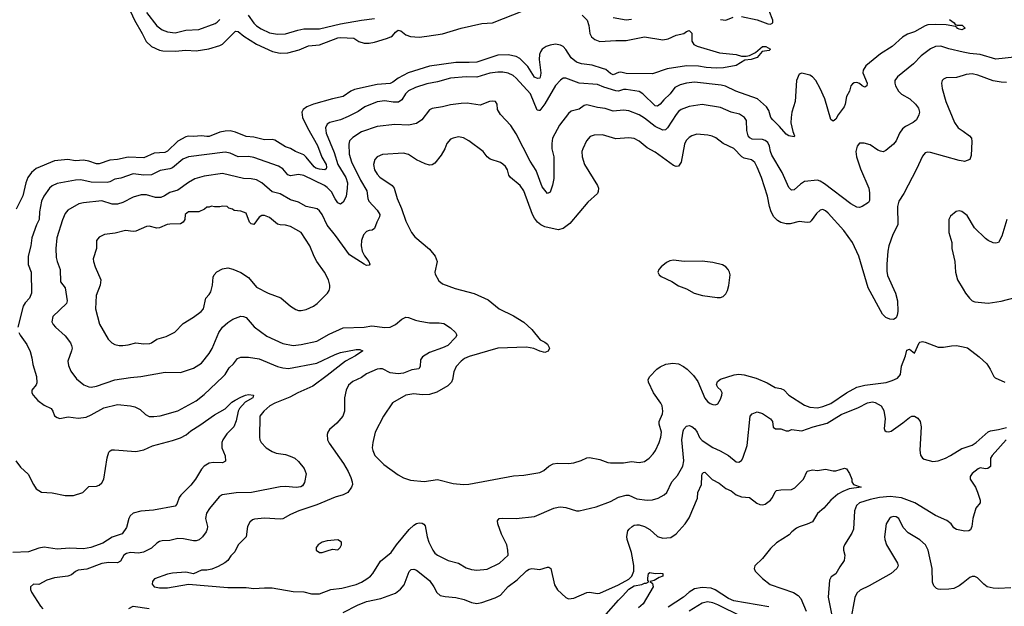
# Model space of a CAD drawing. Header units: inches. Extents: x 1305375 to 1407406, y 744550 to 841633.
# Tile 361 of 509: x 1352804 to 1360314, y 803421 to 807895. Entities that reach past the tile are written whole.
import ezdxf

# ---------------------------------------------------------------- set-up
doc = ezdxf.new("R2010")
doc.units = ezdxf.units.IN
doc.header["$MEASUREMENT"] = 0
doc.layers.add('B3850', color=7, linetype='Continuous')
doc.layers.add('B3860', color=7, linetype='Continuous')

msp = doc.modelspace()

# ---------------------------------------------------------------- linework, layer by layer
at = {"layer": 'B3850', "color": 5}
for points, elevation in [([(1357093, 807930), (1357131, 807890), (1357145.8, 807850), (1357153.2, 807790), (1357165, 807765), (1357190, 807743.6), (1357227.8, 807727.8), (1357350, 807736), (1357430, 807735.5), (1357570, 807763.7), (1357710, 807740.4), (1357750, 807748.5), (1357810, 807776.5), (1357869.8, 807790.2), (1357890, 807805.5), (1357910, 807813), (1357930, 807791), (1357931.5, 807731.5), (1357945.4, 807705.4), (1357972.4, 807692.4), (1358141.6, 807641.6), (1358270, 807629.1), (1358310, 807617.4), (1358344.7, 807615.3), (1358370, 807620.4), (1358415.4, 807644.6), (1358470, 807690.1), (1358494.9, 807690), (1358530.4, 807670), (1358521.4, 807658.6), (1358467.3, 807652.7), (1358430, 807606.3), (1358382, 807590), (1358334.4, 807585.6), (1358270, 807545.1), (1358173.1, 807526.9), (1358115.7, 807524.3), (1358039, 807530), (1357980.8, 807540.8), (1357890, 807542.4), (1357741.3, 807518.7), (1357630, 807482), (1357430, 807484.2), (1357390, 807494.4), (1357370, 807492.5), (1357330, 807474.8), (1357310, 807484.4), (1357273.8, 807513.8), (1357250, 807523.2), (1357170, 807548.5), (1357090, 807558), (1357050, 807571.9), (1357010, 807603.2), (1356970, 807667.9), (1356950.3, 807690.3), (1356930, 807700.8), (1356890, 807706.8), (1356850, 807700.5), (1356818.9, 807690), (1356790.2, 807670), (1356777.1, 807650), (1356769.2, 807629.2), (1356765.2, 807590), (1356778, 807490), (1356776.5, 807470), (1356770.1, 807449.9), (1356753.8, 807446.2), (1356730, 807457.2), (1356678.5, 807538.5), (1356618.6, 807598.6), (1356590, 807614.3), (1356530, 807626.4), (1356450, 807623.4), (1356290, 807571.2), (1356233, 807567), (1356130, 807568.1), (1355930, 807539.9), (1355766.7, 807490), (1355690.1, 807449.9), (1355650, 807417.5), (1355630, 807407), (1355530, 807400.5), (1355358.5, 807361.5), (1355328.8, 807350), (1355270, 807309), (1355190, 807292.2), (1355043.8, 807250), (1354994.9, 807230), (1354967.1, 807210), (1354955.2, 807190), (1354959.8, 807150), (1354998.4, 807070), (1355074.9, 806934.9), (1355107.1, 806847.1), (1355140.1, 806790), (1355145, 806770), (1355141.6, 806758.4), (1355130.1, 806749.9), (1355090, 806754.4), (1355063.6, 806763.6), (1355050, 806773), (1354990, 806846.8), (1354970, 806864.1), (1354908.4, 806888.4), (1354870, 806911.4), (1354830, 806925.4), (1354750, 806975), (1354730, 806979.8), (1354670, 806978.2), (1354590, 806998.2), (1354530, 807004.6), (1354450, 807036.5), (1354410, 807046.1), (1354370, 807044.7), (1354330, 807036.3), (1354250, 807004.7), (1354230, 807002.7), (1354190, 807009.1), (1354130, 807002.6), (1354090, 807005.8), (1354070, 807002.3), (1354010, 806968.9), (1353930, 806892.7), (1353910, 806881.6), (1353830, 806876.2), (1353750, 806841.2), (1353630, 806846.5), (1353550, 806827.7), (1353490, 806824), (1353410, 806796.3), (1353390, 806796.5), (1353330, 806816.5), (1353290, 806824.1), (1353230, 806819.1), (1353170, 806827.5), (1353070, 806817.4), (1352930, 806760.7), (1352894.2, 806730), (1352864.6, 806690), (1352849.5, 806650), (1352828.4, 806551.6), (1352775.8, 806450)], 1120), ([(1353632.3, 807990), (1353679.8, 807890), (1353738.3, 807790), (1353767.6, 807727.6), (1353810.1, 807690.1), (1353870, 807661.6), (1353896.1, 807656.1), (1353990, 807653.6), (1354070, 807662.1), (1354150, 807658.1), (1354247.3, 807672.7), (1354330, 807698.8), (1354350, 807709.2), (1354450, 807807.2), (1354470, 807805.2), (1354513.2, 807770), (1354610, 807706.8), (1354731.9, 807651.9), (1354790, 807638.6), (1354850, 807640.9), (1354934.7, 807665.3), (1355005.8, 807694.2), (1355090, 807701.9), (1355230, 807756.4), (1355250, 807759.8), (1355352.7, 807752.7), (1355390, 807727.9), (1355430, 807715.4), (1355470, 807716.8), (1355510, 807724.4), (1355600.9, 807750), (1355635.7, 807764.3), (1355648.2, 807771.8), (1355670, 807800.5), (1355690, 807815.8), (1355710, 807808.5), (1355750, 807778.6), (1355785.8, 807765.8), (1355850, 807761.7), (1355908.2, 807768.2), (1356030, 807787.8), (1356170.3, 807829.7), (1356330, 807866.9), (1356410, 807870.6), (1356650, 807964)], 1120), ([(1353770.9, 807950), (1353850, 807846.7), (1353890, 807816.9), (1353930, 807802.7), (1353990, 807795.5), (1354070, 807815), (1354170, 807820.7), (1354293.6, 807866.4), (1354310, 807875.3), (1354330, 807896.5)], 1140), ([(1354547.3, 807930), (1354589.2, 807869.2), (1354610, 807847.7), (1354644.4, 807824.4), (1354710, 807794.8), (1354770, 807783.7), (1354830, 807785.9), (1354924.4, 807815.6), (1354970, 807824.1), (1355090, 807824.3), (1355250, 807863.5), (1355410, 807892.1), (1355510, 807903.2)], 1140), ([(1358310, 807919.5), (1358430, 807893.4), (1358510, 807863.1), (1358530, 807860.5), (1358549, 807870), (1358549.5, 807890), (1358521.3, 807961.3)], 1140), ([(1360000, 807823.1), (1359990, 807818.4), (1359970, 807821.6), (1359953.2, 807830), (1359953.6, 807833.6), (1359942, 807842), (1359870, 807856.2), (1359790, 807859.1), (1359730, 807855.4), (1359710, 807848.8), (1359630, 807802.2), (1359576.9, 807783.1), (1359538.2, 807761.8), (1359459.3, 807690), (1359370, 807634.8), (1359256.8, 807543.2), (1359236.9, 807510), (1359234.7, 807490), (1359268.9, 807410), (1359265.5, 807390), (1359250, 807379.7), (1359230, 807389.6), (1359210, 807407.8), (1359190, 807414.7), (1359170, 807413.6), (1359155.2, 807404.8), (1359142.8, 807390), (1359134, 807350), (1359110.5, 807309.5), (1359101.1, 807250), (1359092.2, 807230), (1359046.7, 807170), (1359030, 807136), (1359010, 807120.7), (1358990, 807134), (1358944.2, 807290), (1358909.7, 807370), (1358876.4, 807430), (1358850, 807459.6), (1358830, 807471.5), (1358770, 807487.8), (1358750, 807479.6), (1358728.5, 807430), (1358718.9, 807270), (1358694.2, 807190), (1358687.3, 807150), (1358687.1, 807107.1), (1358701.7, 807041.7), (1358714.8, 807010), (1358710, 807002), (1358670, 807009.7), (1358650, 807020.5), (1358599.3, 807079.3), (1358547.3, 807130), (1358533.5, 807150), (1358517.4, 807202.6), (1358500.8, 807230), (1358431.1, 807290), (1358265.1, 807350), (1358186.5, 807386.5), (1358155.6, 807395.6), (1357950, 807418.7), (1357890, 807411.4), (1357841, 807399), (1357802, 807378), (1357765.2, 807330), (1357716.3, 807283.7), (1357690, 807250.8), (1357670, 807235.3), (1357650, 807239), (1357557.1, 807330), (1357528, 807348), (1357430, 807363.2), (1357410, 807362.2), (1357370, 807350.5), (1357350, 807351.5), (1357259.5, 807379.5), (1357210, 807400.2), (1357070, 807410.7), (1356970, 807448.5), (1356950, 807448.3), (1356930, 807434.7), (1356890, 807394), (1356810, 807254), (1356770, 807202.9), (1356762.5, 807202.5), (1356750, 807204), (1356699.8, 807330), (1356589.7, 807450), (1356568, 807470), (1356530, 807487.9), (1356490, 807495.4), (1356450, 807495.2), (1356390, 807485.8), (1356290, 807455.8), (1356210, 807459), (1356090, 807449.8), (1355990, 807421.2), (1355910, 807406.1), (1355821.7, 807378.3), (1355770, 807352.5), (1355745.6, 807330), (1355717.3, 807282.7), (1355693.5, 807266.5), (1355653.6, 807266.4), (1355590, 807275.2), (1355530, 807269), (1355437, 807230), (1355385.6, 807194.4), (1355310, 807156.5), (1355250, 807130.8), (1355170, 807110.8), (1355150, 807097.7), (1355136.9, 807070), (1355142.2, 807030), (1355203.1, 806883.1), (1355231.6, 806790), (1355290.7, 806690.7), (1355303, 806650), (1355302.4, 806610), (1355293.2, 806546.8), (1355270, 806503), (1355250, 806487.3), (1355230, 806498.7), (1355210, 806527.8), (1355182.5, 806582.5), (1355150, 806615.8), (1355129.7, 806630), (1354970, 806705.8), (1354930, 806714), (1354870, 806703.2), (1354850, 806710.8), (1354810, 806758), (1354776.9, 806776.9), (1354590, 806844.1), (1354550, 806850.6), (1354470, 806848), (1354410, 806876.8), (1354370, 806885.4), (1354090, 806849.8), (1354047.7, 806830), (1353970, 806765.2), (1353950, 806756.8), (1353876.2, 806743.8), (1353810, 806710.6), (1353750, 806709.9), (1353670, 806718.8), (1353574.1, 806685.9), (1353530, 806678.5), (1353490, 806657.4), (1353470, 806653), (1353350, 806654.8), (1353270, 806673.7), (1353230, 806671.4), (1353090, 806645), (1353051.6, 806628.4), (1353030, 806609.7), (1352986.9, 806550), (1352969.4, 806510.6), (1352954.5, 806430), (1352951.1, 806370), (1352930.8, 806329.2), (1352895.8, 806230), (1352889.3, 806170.7), (1352868.3, 806090), (1352868.5, 806028.5), (1352890.3, 805969.7), (1352894.6, 805810), (1352878.9, 805770), (1352845.8, 805734.3), (1352831, 805710), (1352790.4, 805550)], 1140), ([(1357330, 807911.2), (1357430, 807893.2), (1357470, 807897.8)], 1140), ([(1358150, 807896.3), (1358190, 807890.8), (1358245.8, 807914.2)], 1140), ([(1359895.2, 807895.2), (1359930.5, 807870.5), (1359938.8, 807858.8), (1359953.4, 807853.4), (1359992, 807852), (1360000, 807844.3)], 1140), ([(1360000, 807647.9), (1359890, 807672.1), (1359830, 807692), (1359790, 807689.8), (1359750, 807672), (1359680.8, 807619.2), (1359620.9, 807559.1), (1359500.4, 807459.6), (1359480.3, 807430), (1359478.3, 807410), (1359483.6, 807390), (1359506.3, 807350), (1359530, 807326.9), (1359593.4, 807290), (1359637.1, 807250), (1359659.2, 807219.2), (1359666.4, 807190), (1359663.1, 807170), (1359643.8, 807130), (1359618, 807110), (1359559.8, 807080.2), (1359538.3, 807061.7), (1359515.8, 807030), (1359488.7, 806970), (1359470, 806946.6), (1359410, 806896.3), (1359390, 806888.2), (1359370, 806891.1), (1359350, 806899.2), (1359290, 806939.8), (1359246, 806954), (1359210, 806954), (1359191, 806929), (1359182.3, 806890), (1359187.7, 806850), (1359217.2, 806757.2), (1359281.7, 806610), (1359286.7, 806573.3), (1359285.2, 806514.8), (1359278.4, 806501.6), (1359230, 806469.3), (1359210, 806462.7), (1359190, 806464.5), (1359142.9, 806490), (1358943.1, 806643.1), (1358910, 806663.5), (1358890, 806669.8), (1358790, 806659.8), (1358758.8, 806641.2), (1358710, 806598), (1358690, 806593.6), (1358670, 806614), (1358619.4, 806730), (1358540.8, 806860.8), (1358530.4, 806890), (1358524.1, 806930), (1358510, 806959.2), (1358490, 806974.4), (1358470, 806979.8), (1358390, 806984.1), (1358373.8, 806993.8), (1358361.4, 807010), (1358350.7, 807050), (1358346.5, 807126.5), (1358331.2, 807150), (1358293.6, 807173.6), (1358230, 807189.8), (1358150, 807224.8), (1358010, 807247.4), (1357910, 807232.8), (1357850, 807209.8), (1357830, 807195.3), (1357810, 807171.1), (1357746.2, 807070), (1357730, 807054.6), (1357710, 807051.4), (1357650, 807081.4), (1357570, 807143.7), (1357530, 807169), (1357450, 807200.7), (1357410, 807205.7), (1357330, 807198.3), (1357270, 807217.8), (1357210, 807225.6), (1357130, 807245.3), (1357110, 807240.4), (1357070, 807212.9), (1357010, 807196), (1356990, 807178.9), (1356920.2, 807090), (1356868.3, 806991.7), (1356861.7, 806950), (1356861.7, 806910), (1356878, 806850), (1356877.5, 806682.5), (1356867.5, 806632.5), (1356850, 806579), (1356830, 806569.6), (1356790, 806618.9), (1356744, 806744), (1356696.7, 806816.8), (1356590, 807023), (1356550, 807087.6), (1356471.1, 807171.1), (1356449.4, 807210), (1356446, 807250), (1356432.3, 807270), (1356410, 807272.8), (1356386, 807270), (1356317, 807243), (1356217.5, 807257.5), (1356170, 807256), (1356090, 807245.8), (1356029.7, 807229.7), (1355950, 807216.9), (1355930, 807208), (1355870, 807131.3), (1355830, 807102.6), (1355770.2, 807089.8), (1355664, 807096), (1355530, 807081.2), (1355410, 807038.9), (1355344.9, 806995.1), (1355319.6, 806970), (1355313.5, 806946.5), (1355317.2, 806870), (1355333.6, 806810), (1355402.6, 806670), (1355452.7, 806590), (1355459.2, 806530), (1355467.1, 806510), (1355530, 806443.1), (1355550.2, 806410), (1355548.9, 806390), (1355527.6, 806350), (1355510, 806302.7), (1355491, 806290), (1355470, 806288), (1355450, 806279.6), (1355426.9, 806253.1), (1355411.4, 806210), (1355409.2, 806169.2), (1355416, 806130), (1355434, 806094), (1355467.3, 806050), (1355474.8, 806030), (1355470, 806022), (1355450, 806020.9), (1355430, 806029.6), (1355320.3, 806100.3), (1355212.4, 806250), (1355148.9, 806328.9), (1355110, 806409.7), (1355090, 806437.4), (1355071.5, 806451.5), (1354990, 806469.8), (1354930, 806502.7), (1354870, 806519.8), (1354790, 806567.8), (1354730, 806583.1), (1354649.9, 806649.9), (1354610, 806673.8), (1354570, 806681.6), (1354510, 806682.9), (1354350, 806722.6), (1354210, 806702), (1354139.1, 806680.9), (1354090, 806653.5), (1354010, 806595.6), (1353950, 806576.4), (1353909.4, 806550.6), (1353880.2, 806539.8), (1353839.1, 806539.1), (1353770, 806557.8), (1353730, 806558.4), (1353670, 806540.7), (1353590, 806500.3), (1353550, 806488.2), (1353508.7, 806488.7), (1353430, 806512.2), (1353290, 806498.7), (1353254.8, 806490), (1353170, 806441.3), (1353150, 806416.2), (1353130, 806369.4), (1353085.6, 806230), (1353079.3, 806150), (1353081.8, 806081.8), (1353089.2, 806050), (1353112.3, 805990), (1353115.5, 805895.5), (1353151.6, 805850), (1353166.7, 805750), (1353159.6, 805730), (1353057.6, 805630), (1353048.7, 805590), (1353058, 805570), (1353076.5, 805550), (1353150, 805483.1), (1353190.1, 805430.1), (1353198.5, 805410), (1353202.7, 805390), (1353199.6, 805370), (1353172, 805290), (1353177, 805257), (1353193.4, 805213.4), (1353236.5, 805156.5), (1353293.4, 805110), (1353330, 805094.6), (1353350, 805091.5), (1353390, 805099.3), (1353530, 805147.8), (1353650, 805166.8), (1353726.6, 805173.4), (1353912.7, 805207.3), (1354030, 805204.7), (1354130, 805236.9), (1354190, 805274.6), (1354250, 805348.7), (1354271.8, 805388.2), (1354323.7, 805510), (1354349.5, 805550.5), (1354390, 805585.4), (1354428.9, 805611.1), (1354490, 805632.7), (1354511.6, 805631.6), (1354530, 805623.1), (1354591.8, 805551.8), (1354690, 805480.7), (1354810, 805426), (1354889.8, 805410.2), (1354950, 805416.5), (1355070, 805443.6), (1355164.5, 805495.5), (1355270, 805544.9), (1355430, 805550.3), (1355490, 805559.6), (1355590, 805546.7), (1355630, 805550.2), (1355670, 805569.1), (1355718.7, 805610), (1355750, 805625.2), (1355770, 805624.4), (1355822.2, 805602.2), (1355854.6, 805594.6), (1355930, 805583.6), (1356003.1, 805583.1), (1356038, 805578), (1356090, 805544.9), (1356128.2, 805510), (1356137.6, 805490), (1356128.8, 805470), (1356070, 805409.8), (1356030, 805390.9), (1355930, 805357.2), (1355877.2, 805322.8), (1355859.9, 805300.1), (1355858.7, 805250), (1355847, 805233), (1355794.5, 805225.5), (1355730, 805199.8), (1355690, 805192.8), (1355630, 805200.3), (1355570, 805230.8), (1355550, 805232.9), (1355530, 805228.7), (1355450, 805194.5), (1355410, 805167.1), (1355343.7, 805136.3), (1355311.5, 805108.5), (1355293.7, 805070), (1355280.3, 805010), (1355280.4, 804910), (1355268.2, 804870), (1355223, 804817), (1355167.7, 804770), (1355153.4, 804750), (1355148.2, 804730), (1355152.4, 804690), (1355164.2, 804664.2), (1355273.4, 804510), (1355308.8, 804450), (1355330, 804402.8), (1355340.3, 804370), (1355341.1, 804350), (1355335.3, 804330), (1355306.7, 804290), (1355270.2, 804269.8), (1355210, 804253.5), (1355070, 804195.6), (1354934, 804150), (1354870, 804122), (1354810, 804088.3), (1354790, 804085.4), (1354670, 804094.3), (1354593.4, 804086.6), (1354579.2, 804080.8), (1354558.5, 804061.5), (1354540.4, 804030), (1354530.2, 803949.8), (1354470.4, 803890), (1354443.6, 803836.4), (1354414.4, 803805.6), (1354390.4, 803770), (1354367.3, 803752.7), (1354316.4, 803723.6), (1354270, 803704), (1354230, 803696.3), (1354190, 803696.3), (1354130, 803669.6), (1354070, 803682), (1353970, 803674.5), (1353930, 803667), (1353832, 803630), (1353821.4, 803618.6), (1353816, 803610), (1353814.8, 803590), (1353830.5, 803570.5), (1353845.7, 803565.7), (1353870, 803561.3), (1353930, 803560.9), (1354090, 803589.2), (1354390, 803563.8), (1354530, 803565.2), (1354590, 803556.5), (1354670, 803562.8), (1354730, 803561.3), (1354890, 803532.7), (1354970, 803530.9), (1355030, 803516.5), (1355090, 803515.2), (1355176, 803550), (1355261.4, 803558.6), (1355370, 803586.2), (1355410, 803604), (1355452, 803630), (1355479.5, 803650), (1355497, 803670), (1355555.8, 803764.2), (1355638, 803830), (1355678, 803890), (1355774.6, 804005.5), (1355810, 804038.9), (1355830, 804051.5), (1355850, 804056.5), (1355874.4, 804054.4), (1355887.1, 804047.1), (1355895.4, 804035.4), (1355911.1, 803950), (1355924.1, 803910), (1355953.8, 803850), (1355970, 803827.4), (1355990, 803810.3), (1356071, 803771), (1356150, 803750.2), (1356210, 803714.3), (1356250, 803701.5), (1356290, 803695.8), (1356370, 803704.7), (1356463.6, 803750), (1356529.6, 803810), (1356527.3, 803850), (1356518.7, 803890), (1356478.2, 803970), (1356451.5, 804050), (1356448.2, 804071.8), (1356461.2, 804090), (1356490, 804094), (1356590, 804091.3), (1356730, 804106.3), (1356879, 804170), (1356910, 804177.6), (1356930, 804179.5), (1356970, 804174), (1357050, 804148.2), (1357070, 804148.2), (1357200.6, 804179.4), (1357310, 804221.3), (1357370, 804254.3), (1357430, 804269.1), (1357450, 804268), (1357510, 804240.2), (1357589.7, 804230.3), (1357630, 804233.7), (1357674.6, 804245.4), (1357719.3, 804270), (1357739.5, 804290), (1357779.2, 804370), (1357821.1, 804418.9), (1357863.1, 804490), (1357869.8, 804530), (1357854.8, 804690), (1357863.8, 804756.2), (1357870, 804772.4), (1357890, 804795.8), (1357910, 804799.7), (1357930, 804791.1), (1357953.3, 804773.3), (1357971, 804750), (1357990, 804708.9), (1358010, 804684.7), (1358090, 804632.3), (1358146.9, 804606.9), (1358210.2, 804570.2), (1358270, 804523), (1358290, 804520.5), (1358310, 804533.4), (1358320.5, 804550), (1358353.1, 804646.9), (1358375.1, 804870), (1358390, 804888.2), (1358430, 804904.4), (1358470, 804892.2), (1358530.6, 804850), (1358546.4, 804830), (1358550, 804788), (1358570, 804773.4), (1358610, 804774.2), (1358650, 804758), (1358670, 804758.4), (1358690, 804770.4), (1358770, 804760.2), (1358856.2, 804790), (1358962.3, 804817.7), (1359070, 804883.5), (1359202.1, 804937.9), (1359270, 804972.1), (1359310, 804979.7), (1359330, 804974.9), (1359374, 804950), (1359394.6, 804914.6), (1359405.3, 804850), (1359397.7, 804777.7), (1359402.8, 804762.8), (1359413.5, 804753.5), (1359430, 804750.3), (1359450, 804757.4), (1359541, 804819), (1359590, 804861.3), (1359610, 804872.2), (1359630.4, 804870.4), (1359654.7, 804854.7), (1359672.4, 804830), (1359681.1, 804790), (1359669.3, 804610.7), (1359674.7, 804574.7), (1359690, 804550.4), (1359703, 804543), (1359770, 804524.9), (1359810, 804530.2), (1359865.1, 804550), (1359904.7, 804570), (1359990, 804624.6), (1360000, 804627.8)], 1160), ([(1360000, 807469.1), (1359950, 807454.6), (1359870, 807451.1), (1359850, 807442), (1359839.3, 807430), (1359834, 807410), (1359840.9, 807370), (1359869.3, 807270), (1359935, 807110), (1359961.7, 807070), (1360000, 807043.5)], 1180), ([(1360000, 806815.6), (1359970, 806820.4), (1359750, 806881), (1359730, 806883.5), (1359710, 806878.4), (1359690, 806855.1), (1359645.5, 806754.5), (1359547.6, 806570), (1359510.2, 806510), (1359500.2, 806470), (1359501.3, 806330), (1359464, 806256), (1359433.5, 806170), (1359425.1, 806130), (1359417, 806030), (1359417.4, 805977.4), (1359423.2, 805943.2), (1359485.5, 805810), (1359498.4, 805750), (1359501.3, 805670), (1359498, 805642), (1359490, 805621.2), (1359470, 805607.6), (1359442, 805610), (1359410, 805623.6), (1359384.7, 805650), (1359275.3, 805850), (1359205, 806090), (1359155.8, 806195.8), (1359090, 806286.6), (1358970, 806419.1), (1358950, 806437.7), (1358930, 806446.6), (1358910, 806441.1), (1358882.8, 806417.2), (1358840, 806360), (1358830, 806350.8), (1358810, 806347.2), (1358750, 806355.1), (1358681.3, 806338.7), (1358650, 806338.3), (1358610, 806349), (1358583.2, 806363.2), (1358557.1, 806390), (1358536.5, 806430), (1358522.9, 806470), (1358508.2, 806548.2), (1358462.9, 806690), (1358429.8, 806770), (1358410, 806805.1), (1358384.9, 806824.9), (1358330, 806839.8), (1358311.5, 806850), (1358250, 806911.1), (1358170, 806951.2), (1358112.9, 806992.9), (1358085.2, 807005.2), (1358052.9, 807012.9), (1357970, 807021), (1357930.7, 807010), (1357910, 806995.1), (1357887.5, 806972.5), (1357873.7, 806946.3), (1357850, 806809.2), (1357830, 806778), (1357810, 806774), (1357790, 806783.5), (1357650, 806884.2), (1357590, 806917.2), (1357530, 806968.4), (1357490, 806988.4), (1357450, 806993.7), (1357350, 806986.8), (1357250, 807016.4), (1357186.1, 807013.9), (1357155.8, 807004.2), (1357127, 806970), (1357098, 806910), (1357091.7, 806890), (1357092.9, 806850), (1357112, 806790), (1357210.3, 806630), (1357217.6, 806610), (1357215.8, 806584.2), (1357210.2, 806569.8), (1357136.7, 806503.3), (1356999.2, 806340.8), (1356950, 806302.4), (1356910, 806292.8), (1356810, 806314.8), (1356779.1, 806330), (1356754.6, 806350), (1356730, 806380.9), (1356715.5, 806410), (1356649.8, 806590), (1356620.5, 806630), (1356546.9, 806690), (1356535.1, 806710), (1356524.7, 806750), (1356510, 806775.1), (1356490, 806794), (1356470, 806805.1), (1356391.3, 806831.3), (1356370, 806849.3), (1356339.3, 806890), (1356230, 806972), (1356190, 806994.5), (1356150, 807002), (1356110, 806992.3), (1356090, 806982.7), (1356062.4, 806950), (1356047, 806910), (1356017.8, 806862.2), (1355970, 806801.6), (1355950, 806787.8), (1355930, 806785.1), (1355895.4, 806795.4), (1355830, 806826), (1355770, 806866), (1355730, 806876.3), (1355570, 806867.8), (1355530.7, 806850), (1355512.7, 806827.3), (1355502.8, 806790), (1355510.2, 806750), (1355530, 806716.5), (1355550, 806694), (1355644.9, 806630), (1355660.3, 806610), (1355682.3, 806530), (1355715.5, 806455.5), (1355750, 806359.1), (1355792.2, 806272.2), (1355818.9, 806238.9), (1355930, 806145.5), (1355972.2, 806090), (1355988.4, 806050), (1355970.4, 805970), (1355972.7, 805952.7), (1356002, 805902), (1356030, 805880.5), (1356124.8, 805844.8), (1356270, 805805.3), (1356378, 805758), (1356462, 805690), (1356570, 805635.5), (1356650, 805587), (1356710, 805532.2), (1356773.8, 805453.8), (1356810, 805435.8), (1356830, 805419.3), (1356844.2, 805390), (1356833.8, 805366.2), (1356810, 805357.7), (1356770, 805366.2), (1356726.7, 805386.7), (1356670, 805397.4), (1356452, 805390), (1356233.4, 805326.6), (1356196.4, 805310), (1356170, 805290.9), (1356133.4, 805250), (1356116.1, 805210), (1356104.9, 805150), (1356096.9, 805130), (1356070, 805102.4), (1355985.4, 805054.5), (1355930, 805036.5), (1355873, 805033), (1355810, 805042.3), (1355750, 805031.1), (1355647.9, 804972.1), (1355579.5, 804870), (1355514.9, 804750), (1355496.5, 804670), (1355493.4, 804630), (1355496.5, 804610), (1355511.8, 804570), (1355581.2, 804501.2), (1355690, 804424.6), (1355730, 804401.7), (1355783.4, 804383.4), (1355890, 804374), (1355990, 804388.4), (1356110, 804358.7), (1356189.7, 804350.3), (1356230, 804351.8), (1356570, 804414.9), (1356650, 804421.6), (1356770, 804442.4), (1356802.3, 804457.8), (1356840.7, 804490), (1356872.1, 804507.9), (1356906.3, 804513.7), (1356989.8, 804510.2), (1357030, 804514), (1357087.2, 804532.8), (1357130, 804552.7), (1357150, 804556.5), (1357230, 804540.4), (1357290, 804517.4), (1357310, 804514.3), (1357410, 804514.4), (1357470, 804524.6), (1357530, 804517.4), (1357570, 804524.9), (1357605.1, 804550), (1357635.7, 804584.3), (1357654.3, 804610), (1357682.7, 804670), (1357695.3, 804710), (1357698.7, 804750), (1357682.7, 804810), (1357681.5, 804830), (1357707.1, 804890), (1357709.8, 804910), (1357703.9, 804950), (1357694.2, 804970), (1357637.6, 805050), (1357599.2, 805130), (1357598, 805150), (1357610, 805173.7), (1357663.6, 805230), (1357690, 805248.5), (1357733.1, 805266.9), (1357785.7, 805274.3), (1357830, 805268.9), (1357868.2, 805250), (1357894.9, 805230), (1357942.2, 805182.2), (1357975.3, 805135.3), (1358030, 805008), (1358050, 804983.8), (1358070, 804968.2), (1358090, 804960.5), (1358110, 804956.3), (1358130, 804966), (1358150, 805001), (1358159.7, 805030), (1358163, 805050), (1358153, 805070), (1358129.1, 805089.1), (1358119.8, 805110), (1358125.3, 805134.7), (1358150, 805153.2), (1358254.7, 805185.3), (1358290, 805191), (1358330, 805185.8), (1358421.8, 805161.8), (1358504.9, 805124.9), (1358565.5, 805090), (1358610, 805082.8), (1358631.5, 805071.5), (1358670, 805031.4), (1358790, 804955.3), (1358830, 804940.7), (1358890, 804935.6), (1358930, 804943.5), (1358990, 804967.2), (1359110, 805050.2), (1359190, 805091.5), (1359250, 805107.5), (1359411.9, 805128.1), (1359458.1, 805141.9), (1359498.3, 805161.7), (1359523, 805190), (1359530, 805252), (1359561.2, 805330), (1359570, 805374), (1359590, 805382), (1359630, 805352), (1359663.7, 805430), (1359670, 805435.5), (1359690, 805439.5), (1359710, 805436), (1359810, 805396.5), (1359850, 805396.1), (1359912.6, 805407.4), (1359950, 805409.2), (1360000, 805399.7)], 1180), ([(1360000, 806423.2), (1359990, 806430.8), (1359970, 806437.6), (1359947.6, 806432.4), (1359904.1, 806395.9), (1359891.5, 806370), (1359891.6, 806271.6), (1359914.5, 806194.5), (1359914, 806150), (1359935.8, 806050), (1359940.9, 805970), (1359957.4, 805910), (1360000, 805839.7)], 1220), ([(1352797.6, 805510), (1352806.4, 805490), (1352857.9, 805417.9), (1352883.6, 805363.6), (1352897, 805317), (1352904.5, 805264.5), (1352932.4, 805172.4), (1352935, 805125), (1352928.8, 805110), (1352894.9, 805070), (1352895.8, 805050), (1352906.7, 805030), (1352942.4, 804990), (1352990, 804956), (1353042.4, 804930), (1353055.8, 804910), (1353070, 804874.8), (1353090, 804860.5), (1353110, 804854), (1353173.8, 804866.2), (1353250, 804856.4), (1353310, 804864.4), (1353350, 804880.2), (1353445.3, 804934.7), (1353550, 804960.2), (1353650, 804949), (1353681.3, 804941.3), (1353721.7, 804921.7), (1353762.9, 804882.9), (1353790, 804868.5), (1353827.2, 804867.2), (1353874.2, 804874.2), (1354010, 804912.7), (1354150, 804988.2), (1354210, 805035.9), (1354354.2, 805170), (1354372, 805190), (1354400.7, 805239.3), (1354433.6, 805270), (1354465.1, 805310), (1354490, 805321.1), (1354550, 805322), (1354630, 805308.4), (1354770.5, 805250), (1354810, 805239), (1354855.2, 805235.2), (1355070, 805276.3), (1355210, 805342.5), (1355250, 805356.3), (1355370, 805379.7), (1355399.4, 805379.4), (1355420.7, 805370), (1355364.2, 805330), (1355288.3, 805291.7), (1355150, 805181), (1355039.1, 805100.9), (1354926.4, 805050), (1354863.9, 805016.1), (1354750, 804971.4), (1354712.2, 804950), (1354664.6, 804910), (1354634.6, 804870), (1354632.2, 804710), (1354634.4, 804690), (1354646, 804670), (1354683.8, 804630), (1354730, 804601.7), (1354761, 804590), (1354830, 804577.8), (1354866.4, 804566.4), (1354902.4, 804550), (1354930, 804525.3), (1354972.8, 804472.8), (1354988.9, 804430), (1354975.9, 804364.1), (1354960.5, 804339.5), (1354949, 804331), (1354913.1, 804326.9), (1354830, 804334), (1354790, 804331.7), (1354571.4, 804288.6), (1354454.2, 804285.8), (1354347.9, 804272.1), (1354324.1, 804255.9), (1354252.3, 804167.7), (1354228.5, 804130), (1354221.1, 804090), (1354235.3, 804030), (1354234, 804010), (1354226, 803990), (1354198.7, 803950), (1354172.8, 803927.2), (1354150, 803920.2), (1354130, 803920.6), (1354054.3, 803934.3), (1354010, 803937.2), (1353950, 803922.6), (1353890, 803920.4), (1353870, 803915.4), (1353850, 803902.4), (1353810, 803863.5), (1353746.8, 803833.2), (1353710, 803827), (1353650, 803831.3), (1353617.4, 803822.6), (1353598.9, 803810), (1353573.6, 803766.4), (1353550, 803752.1), (1353484, 803756), (1353430, 803747.7), (1353315, 803705), (1353250, 803695.8), (1353230, 803686.3), (1353198.6, 803661.4), (1353170, 803650.8), (1353070, 803638.5), (1353010, 803619), (1352950, 803587.3), (1352910, 803589.4), (1352886, 803570), (1352885.3, 803550), (1352893.7, 803530), (1352961.3, 803421.3), (1352980.6, 803400.6)], 1140), ([(1352774.7, 804530), (1352810, 804481.1), (1352868.3, 804428.3), (1352907.8, 804350), (1352930, 804318), (1352970, 804291.3), (1353050, 804286.4), (1353150, 804265.3), (1353213.9, 804266.1), (1353284.5, 804290), (1353330, 804335.8), (1353390, 804336.5), (1353410, 804344.9), (1353430, 804363.6), (1353446.3, 804390), (1353470, 804552), (1353484.5, 804595.5), (1353492.9, 804607.1), (1353506.6, 804613.4), (1353526.3, 804613.7), (1353690, 804601.3), (1353750, 804614.3), (1353815.7, 804644.3), (1353970, 804684.3), (1354030, 804706.2), (1354072.3, 804727.7), (1354110, 804759.8), (1354178.2, 804801.8), (1354290, 804882.2), (1354370, 804926.4), (1354422.8, 804977.2), (1354446.4, 804993.6), (1354490, 805016.8), (1354526, 805030), (1354550, 805035), (1354586, 805030), (1354582.4, 805010), (1354522.5, 804977.5), (1354479.8, 804930), (1354470.8, 804910), (1354454.3, 804834.3), (1354437.5, 804790), (1354383.9, 804736.1), (1354352.2, 804690), (1354346.4, 804670), (1354346.2, 804630), (1354370.3, 804569.7), (1354373.3, 804526.7), (1354350, 804516.3), (1354282.8, 804517.2), (1354250, 804513.1), (1354210, 804488.7), (1354190, 804467.3), (1354144.1, 804390), (1354110, 804345.7), (1354032.6, 804267.4), (1354020.9, 804250), (1354001.2, 804198.8), (1353990, 804185.6), (1353824.8, 804155.2), (1353727.2, 804147.2), (1353670, 804130.4), (1353646.6, 804110), (1353635.5, 804090), (1353617.4, 804022.6), (1353585.3, 803974.7), (1353510, 803947.7), (1353437.2, 803902.8), (1353346.8, 803870), (1353290, 803859.1), (1353183.5, 803863.5), (1353090, 803857.1), (1352990, 803872.1), (1352950, 803863.9), (1352870, 803836.8), (1352750, 803830.8)], 1120), ([(1355270, 803373), (1355381.3, 803430), (1355450, 803458.4), (1355559.3, 803480.7), (1355670, 803520.2), (1355709.1, 803550.9), (1355735.3, 803584.7), (1355773.4, 803686.6), (1355790, 803701.3), (1355810, 803704.9), (1355830, 803695.8), (1355930, 803618), (1355963.6, 803570), (1355985.5, 803525.5), (1356010, 803503.1), (1356050, 803495.3), (1356131.2, 803488.8), (1356192.8, 803472.8), (1356250, 803448.9), (1356290, 803442.3), (1356329, 803450), (1356430, 803484.9), (1356470, 803505.5), (1356530, 803572.9), (1356597.1, 803622.9), (1356669, 803691), (1356690, 803703.8), (1356710, 803708.5), (1356770, 803701.3), (1356830, 803720.3), (1356838.9, 803718.9), (1356854.9, 803710), (1356883.4, 803583.4), (1356905.5, 803545.5), (1356970, 803487.3), (1356990, 803479.1), (1357030, 803482.4), (1357130, 803527.2), (1357150, 803528.8), (1357210, 803518), (1357230, 803520.9), (1357370, 803585.5), (1357450, 803628.4), (1357472.2, 803650), (1357487, 803690), (1357488.7, 803731.3), (1357470.6, 803830.6), (1357438.4, 803930), (1357434.5, 803954.5), (1357443.5, 803996.5), (1357452, 804010), (1357475.1, 804030), (1357490, 804038.7), (1357510, 804042.6), (1357530, 804041.7), (1357570, 804030.3), (1357610, 804007), (1357670, 803953.1), (1357710, 803940.2), (1357770, 803946.3), (1357810, 803973.4), (1357880.4, 804050), (1357910, 804095.5), (1357974.6, 804245.4), (1357977.3, 804290), (1358005.2, 804350), (1358006.9, 804413.1), (1358010, 804431.3), (1358019.3, 804440.7), (1358030, 804443.8), (1358086.9, 804386.9), (1358138.9, 804358.9), (1358190, 804319.5), (1358230, 804301.1), (1358270, 804270.3), (1358310, 804256.9), (1358371.3, 804250), (1358427.3, 804207.3), (1358450, 804197), (1358470, 804194.9), (1358490, 804199.6), (1358530, 804230.3), (1358547.1, 804250), (1358566.2, 804293.8), (1358576.9, 804303.1), (1358610, 804310.3), (1358690, 804311.8), (1358716.6, 804323.4), (1358782.4, 804390), (1358809.5, 804450.5), (1358850, 804462), (1358890, 804455.5), (1358950, 804467.7), (1359010, 804453.4), (1359030, 804453), (1359095.2, 804475.2), (1359110.4, 804470.4), (1359134.2, 804434.2), (1359151, 804390), (1359151, 804370), (1359164.7, 804350), (1359222, 804330), (1359130, 804316.4), (1359082.7, 804297.3), (1359044.9, 804275.1), (1358991.8, 804230), (1358937.1, 804170), (1358890, 804129.6), (1358850, 804064.5), (1358810, 804046.6), (1358750, 804028.2), (1358730, 804016.9), (1358694.4, 803990), (1358673.3, 803966.7), (1358575.7, 803904.3), (1358530, 803862.7), (1358470, 803784.4), (1358410, 803728.7), (1358406.5, 803710), (1358414.3, 803690), (1358470, 803632.6), (1358528.2, 803588.2), (1358707, 803527), (1358743, 803503), (1358761, 803481), (1358804, 803384)], 1140), ([(1360000, 803995.5), (1359950, 804006.6), (1359930, 804019.3), (1359907.6, 804050), (1359875.9, 804075.9), (1359790, 804112.2), (1359632.3, 804210), (1359530, 804248.8), (1359442.3, 804257.7), (1359362, 804250), (1359290, 804235.7), (1359210, 804210.7), (1359186.5, 804190), (1359171.5, 804150), (1359164.4, 804010), (1359150, 803978.4), (1359094.4, 803890), (1359088.2, 803870), (1359088.2, 803850), (1359098, 803810), (1359093, 803770), (1359058.7, 803721.3), (1359030.3, 803669.7), (1358993.5, 803646.5), (1358980.7, 803619.3), (1358970.2, 803490), (1358999.5, 803350)], 1160), ([(1360000, 803600.5), (1359970, 803576.4), (1359930, 803557.8), (1359890, 803550.8), (1359830, 803549.7), (1359810, 803551.5), (1359797.7, 803557.7), (1359777.3, 803577.3), (1359765.2, 803605.2), (1359763.5, 803710), (1359732.8, 803850), (1359713.3, 803890), (1359668.7, 803928.7), (1359580.3, 803980.3), (1359542.8, 804022.8), (1359510.8, 804090.8), (1359490, 804103.6), (1359470, 804105.6), (1359450, 804099.6), (1359438, 804090), (1359412.4, 804050), (1359401.3, 803950), (1359403.1, 803930), (1359416.4, 803890), (1359499.3, 803750), (1359503.8, 803730), (1359495.5, 803710), (1359450.5, 803670), (1359283, 803577), (1359215.5, 803544.5), (1359190, 803520.5), (1359173.2, 803486.8), (1359140.9, 803310)], 1180), ([(1357278.3, 803361.7), (1357370, 803468.4), (1357402.5, 803497.5), (1357450, 803551), (1357490, 803576.5), (1357550, 803586.8), (1357570, 803597.1), (1357583.1, 803596.9), (1357606, 803610), (1357595.3, 803615.3), (1357594.8, 803634.8), (1357601.3, 803670), (1357610, 803678.7), (1357650, 803671.3), (1357694, 803674), (1357710.4, 803670.4), (1357710.3, 803649.7), (1357680.4, 803639.6), (1357643, 803617), (1357614, 803610), (1357630, 803594), (1357636, 803570), (1357559.8, 803440.2), (1357524.7, 803410)], 1120), ([(1358517.6, 803417.6), (1358250, 803463.1), (1358210, 803481), (1358107.7, 803547.7), (1358078.5, 803558.5), (1358010, 803564.3), (1357950, 803553.4), (1357910.2, 803530), (1357866.5, 803490), (1357750, 803414.4)], 1140), ([(1353636.6, 803403.4), (1353670, 803421.3), (1353790, 803403.2)], 1140), ([(1358310, 803343), (1358130, 803431.3), (1358090, 803447), (1358050, 803454.5), (1358010, 803444.7), (1357910, 803383.4)], 1160)]:
    msp.add_lwpolyline(points, dxfattribs=dict(at, elevation=elevation))
for points, elevation in [([(1354350, 806473.2), (1354330, 806468.7), (1354288.7, 806468.7), (1354267.9, 806472.1), (1354250, 806466), (1354230, 806466), (1354214, 806450), (1354170, 806428.7), (1354090, 806429.3), (1354067, 806410), (1354062.4, 806370), (1354050.4, 806350), (1354030, 806336.9), (1353950, 806336.4), (1353928.2, 806331.8), (1353870, 806306.3), (1353850, 806304.2), (1353790, 806319.6), (1353770, 806316.9), (1353690, 806282), (1353670, 806279.8), (1353610, 806286.6), (1353532.5, 806267.5), (1353450, 806256.9), (1353410, 806236.2), (1353390.5, 806210), (1353390.4, 806150), (1353364.9, 806070), (1353366.7, 806050), (1353380.3, 806010), (1353421.5, 805910), (1353418.5, 805870), (1353387.1, 805790), (1353382.7, 805690), (1353413.2, 805573.2), (1353478.5, 805458.6), (1353507.3, 805430), (1353530, 805418.4), (1353562, 805410), (1353590, 805408.8), (1353630, 805414.6), (1353690, 805431.3), (1353750, 805422.3), (1353795.2, 805424.8), (1353810, 805430.4), (1353850, 805458.7), (1353920.7, 805479.3), (1353987.7, 805512.3), (1354050, 805577.6), (1354130, 805625.3), (1354187.6, 805670), (1354204.7, 805690), (1354224.2, 805770), (1354250, 805798.4), (1354261.6, 805818.4), (1354274, 805870), (1354279.1, 805930), (1354286.6, 805950), (1354308.6, 805971.4), (1354350, 805995.8), (1354390, 806001.1), (1354430, 805991.7), (1354490, 805966.9), (1354550, 805927.4), (1354610, 805855.8), (1354699.1, 805810), (1354794.4, 805774.4), (1354870, 805710.4), (1354910, 805683.8), (1354930, 805677.6), (1354950, 805675.8), (1354990, 805684.2), (1355043.7, 805710), (1355071.8, 805730), (1355152.3, 805810), (1355164.5, 805830), (1355169.5, 805850), (1355169.6, 805870), (1355159.7, 805910), (1355129.7, 805970), (1355070, 806051.8), (1355049.1, 806089.1), (1355016, 806170), (1354951.5, 806271.5), (1354870, 806318.2), (1354830, 806328.8), (1354790, 806329.8), (1354770, 806335.6), (1354710, 806387.1), (1354670, 806402.4), (1354650, 806401.1), (1354631.2, 806388.8), (1354590, 806332.7), (1354570, 806337.2), (1354557.2, 806350), (1354530, 806418), (1354490, 806435.3), (1354440.4, 806440.4), (1354426, 806450), (1354398, 806458), (1354386, 806470)], 1180), ([(1357790, 806060.9), (1357764.1, 806055.9), (1357738, 806042), (1357696, 806010), (1357678.8, 805990), (1357671, 805970), (1357681, 805950), (1357695.9, 805935.9), (1357777.7, 805897.7), (1357830, 805864.4), (1357890, 805841.3), (1357948.2, 805808.2), (1358011.5, 805791.5), (1358123.3, 805776.7), (1358150, 805775.3), (1358170, 805783.1), (1358190, 805803), (1358203.5, 805830), (1358212.5, 805867.5), (1358222, 805950), (1358218, 805970), (1358206.6, 805990), (1358190, 806009.3), (1358163.9, 806023.9), (1358090, 806043.6), (1358010, 806053.6), (1357871.5, 806051.5)], 1220), ([(1355229.1, 803929.1), (1355150, 803919.3), (1355110, 803909.2), (1355081, 803890), (1355066, 803870), (1355066, 803850), (1355090, 803831.3), (1355110, 803831), (1355150, 803842.8), (1355190, 803856), (1355230, 803851), (1355249, 803870), (1355259, 803890), (1355258, 803910)], 1180)]:
    msp.add_lwpolyline(points, close=True, dxfattribs=dict(at, elevation=elevation))
at = {"layer": 'B3860', "color": 5}
for points, elevation in [([(1360000, 807844.3), (1360014.8, 807830), (1360000, 807823.1)], 1140), ([(1360510, 807622.5), (1360250, 807592.9), (1360130.4, 807630.4), (1360050, 807636.9), (1360000, 807647.9)], 1160), ([(1360330, 807416.2), (1360290, 807417.3), (1360230, 807427.7), (1360111.8, 807471.8), (1360070, 807480.7), (1360024, 807476), (1360000, 807469.1)], 1180), ([(1360000, 807043.5), (1360048.4, 807010), (1360063.1, 806990), (1360067, 806967), (1360062.3, 806857.7), (1360050, 806829.6), (1360010, 806814), (1360000, 806815.6)], 1180), ([(1360333.4, 806370), (1360295.6, 806244.4), (1360270, 806196), (1360250, 806191.5), (1360230, 806193.7), (1360190, 806209.8), (1360170, 806225.1), (1360087.8, 806307.8), (1360030, 806400.4), (1360000, 806423.2)], 1220), ([(1360000, 805839.7), (1360018, 805810), (1360048.9, 805770), (1360070, 805751.6), (1360090, 805743.6), (1360190, 805732.1), (1360290, 805748.3), (1360396.4, 805776.4)], 1220), ([(1360000, 805399.7), (1360033.3, 805393.3), (1360123.1, 805323.1), (1360181.3, 805270), (1360207, 805230), (1360233.9, 805173.9), (1360243.5, 805163.5), (1360317.3, 805130)], 1180), ([(1360000, 804627.8), (1360069.3, 804650), (1360098.7, 804670), (1360190, 804750.3), (1360210, 804760.2), (1360270, 804769.2), (1360330, 804785.2)], 1160), ([(1360328.6, 804691.4), (1360222, 804570), (1360209.2, 804550), (1360210, 804486.3), (1360187.9, 804472.1), (1360169.8, 804469.8), (1360130, 804476), (1360114, 804470), (1360070, 804432.7), (1360054, 804410), (1360054, 804390), (1360093.4, 804330), (1360110, 804291.3), (1360130.4, 804230), (1360130.4, 804210), (1360098, 804170), (1360073.4, 804090), (1360067.2, 804030), (1360055.3, 804004.7), (1360044, 803996), (1360010, 803993.3), (1360000, 803995.5)], 1160), ([(1360363, 803563), (1360270, 803556.3), (1360230, 803558), (1360184.2, 803570), (1360156.9, 803590), (1360110, 803638.7), (1360090, 803648.2), (1360070, 803648.3), (1360050, 803640.5), (1360000, 803600.5)], 1180)]:
    msp.add_lwpolyline(points, dxfattribs=dict(at, elevation=elevation))

doc.saveas('drawing.dxf')
